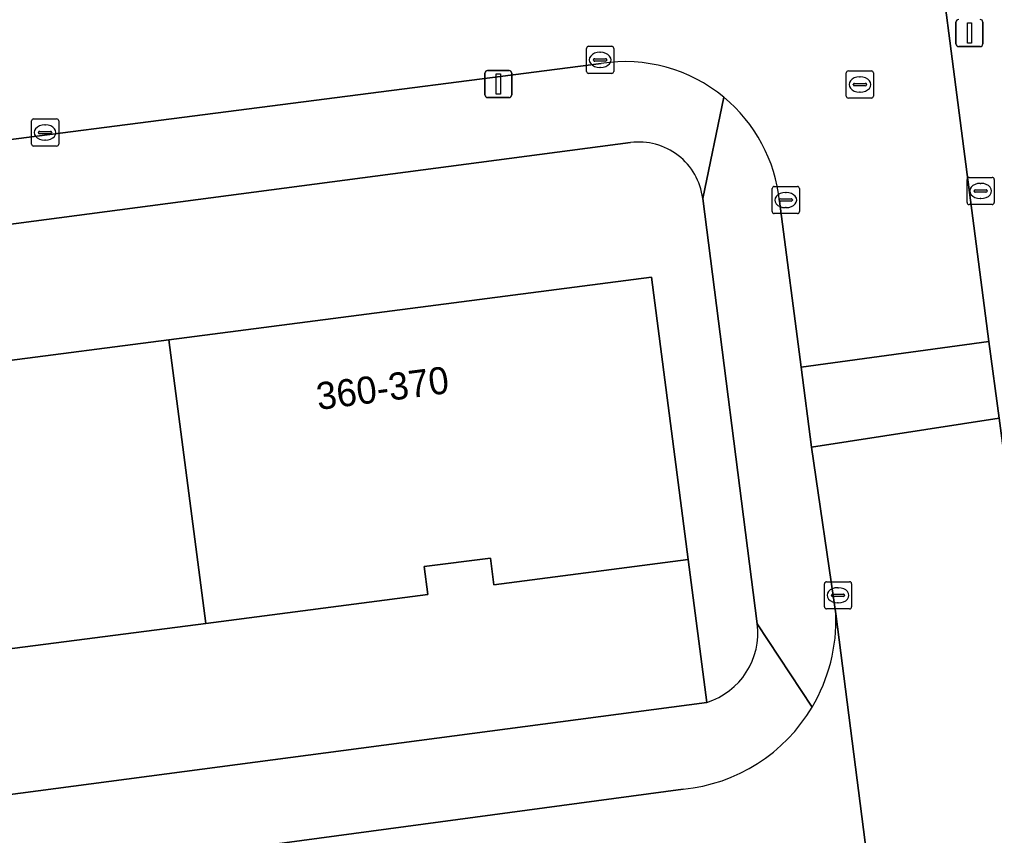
# Model space of a CAD drawing. Extents: x 161084 to 161928, y 385354 to 386522.
# Drawn here: x 161275.05 to 161310.98, y 385537.96 to 385568.02 of the extents above; entities that cross this region are included whole.
import ezdxf

# ---------------------------------------------------------------- set-up
doc = ezdxf.new("R2010")
doc.units = 0
for name, color, linetype in [('IMGEO_Groenvoorziening', 7, 'Continuous'), ('IMGEO_Kolk', 7, 'Continuous'), ('IMGEO_Lichtmast', 7, 'Continuous'), ('IMGEO_Pand', 7, 'Continuous'), ('IMGEO_Pand_nummerreeks', 7, 'Continuous'), ('IMGEO_Rijbaan_lokaal_open', 7, 'Continuous'), ('IMGEO_Rioolput', 7, 'Continuous'), ('IMGEO_Voetpad_open', 7, 'Continuous')]:
    doc.layers.add(name, color=color, linetype=linetype)

msp = doc.modelspace()

# ---------------------------------------------------------------- linework, layer by layer
at = {"layer": 'IMGEO_Groenvoorziening'}
for points in [[(161297.57, 385563.486), (161240.171, 385555.923)], [(161302.241, 385545.76), (161300.232, 385561.433)], [(161244.084, 385551.492), (161261.782, 385553.789), (161280.559, 385556.226), (161298.345, 385558.535), (161299.696, 385548.127), (161300.38, 385542.861)]]:
    msp.add_lwpolyline(points, dxfattribs=at)
for centre, radius, start, end in [((161297.877, 385561.132), 2.374, 7.2765, 97.4429), ((161299.579, 385545.422), 2.683, 287.3604, 7.2431)]:
    msp.add_arc(centre, radius, start, end, dxfattribs=at)
at = {"layer": 'IMGEO_Kolk'}
for p, q in [((161295.95, 385566.108), (161295.95, 385566.96)), ((161296.025, 385567.034), (161296.877, 385567.034)), ((161296.951, 385566.96), (161296.951, 385566.108)), ((161296.209, 385566.528), (161296.209, 385566.54)), ((161296.647, 385566.491), (161296.249, 385566.491)), ((161296.252, 385566.577), (161296.65, 385566.577)), ((161296.438, 385566.814), (161296.463, 385566.814)), ((161296.693, 385566.54), (161296.693, 385566.528)), ((161296.461, 385566.254), (161296.436, 385566.254)), ((161296.877, 385566.034), (161296.025, 385566.034)), ((161275.57, 385564.358), (161276.422, 385564.358)), ((161275.495, 385563.432), (161275.495, 385564.284)), ((161275.983, 385564.138), (161276.008, 385564.138)), ((161276.496, 385564.284), (161276.496, 385563.432)), ((161275.754, 385563.852), (161275.754, 385563.864)), ((161276.192, 385563.815), (161275.794, 385563.815)), ((161275.797, 385563.901), (161276.195, 385563.901)), ((161276.238, 385563.864), (161276.238, 385563.852)), ((161276.422, 385563.358), (161275.57, 385563.358)), ((161276.006, 385563.578), (161275.981, 385563.578)), ((161310.045, 385562.206), (161310.897, 385562.206)), ((161302.866, 385561.87), (161303.718, 385561.87)), ((161309.97, 385561.28), (161309.97, 385562.132)), ((161310.458, 385561.986), (161310.483, 385561.986)), ((161310.971, 385562.132), (161310.971, 385561.28)), ((161302.791, 385560.944), (161302.791, 385561.796)), ((161303.279, 385561.65), (161303.304, 385561.65)), ((161303.792, 385561.796), (161303.792, 385560.944)), ((161310.229, 385561.7), (161310.229, 385561.712)), ((161310.667, 385561.663), (161310.269, 385561.663)), ((161310.272, 385561.749), (161310.67, 385561.749)), ((161310.713, 385561.712), (161310.713, 385561.7)), ((161303.05, 385561.364), (161303.05, 385561.376)), ((161303.488, 385561.327), (161303.09, 385561.327)), ((161303.093, 385561.413), (161303.491, 385561.413)), ((161303.302, 385561.09), (161303.277, 385561.09)), ((161303.534, 385561.376), (161303.534, 385561.364)), ((161310.897, 385561.206), (161310.045, 385561.206)), ((161310.481, 385561.426), (161310.456, 385561.426)), ((161303.718, 385560.87), (161302.866, 385560.87)), ((161304.716, 385546.381), (161304.716, 385547.233)), ((161304.791, 385547.307), (161305.643, 385547.307)), ((161305.204, 385547.087), (161305.229, 385547.087)), ((161305.717, 385547.233), (161305.717, 385546.381)), ((161304.975, 385546.801), (161304.975, 385546.813)), ((161305.413, 385546.764), (161305.015, 385546.764)), ((161305.018, 385546.85), (161305.416, 385546.85)), ((161305.459, 385546.813), (161305.459, 385546.801)), ((161305.227, 385546.527), (161305.202, 385546.527)), ((161305.643, 385546.307), (161304.791, 385546.307))]:
    msp.add_line(p, q, dxfattribs=at)
for points in [[(161295.95, 385566.108), (161295.95, 385566.96)], [(161296.025, 385567.034), (161296.877, 385567.034)], [(161296.951, 385566.96), (161296.951, 385566.108)], [(161296.877, 385566.034), (161296.025, 385566.034)], [(161275.57, 385564.358), (161276.422, 385564.358)], [(161275.495, 385563.432), (161275.495, 385564.284)], [(161276.496, 385564.284), (161276.496, 385563.432)], [(161276.422, 385563.358), (161275.57, 385563.358)], [(161310.045, 385562.206), (161310.897, 385562.206)], [(161302.866, 385561.87), (161303.718, 385561.87)], [(161309.97, 385561.28), (161309.97, 385562.132)], [(161310.971, 385562.132), (161310.971, 385561.28)], [(161302.791, 385560.944), (161302.791, 385561.796)], [(161303.792, 385561.796), (161303.792, 385560.944)], [(161310.897, 385561.206), (161310.045, 385561.206)], [(161303.718, 385560.87), (161302.866, 385560.87)], [(161304.716, 385546.381), (161304.716, 385547.233)], [(161304.791, 385547.307), (161305.643, 385547.307)], [(161305.717, 385547.233), (161305.717, 385546.381)], [(161305.643, 385546.307), (161304.791, 385546.307)]]:
    msp.add_lwpolyline(points, dxfattribs=at)
for centre, radius, start, end in [((161296.027, 385566.958), 0.0765, 91.552, 178.448), ((161296.027, 385566.958), 0.0765, 91.552, 178.448), ((161296.875, 385566.958), 0.0765, 1.552, 88.448), ((161296.875, 385566.958), 0.0765, 1.552, 88.448), ((161296.249, 385566.537), 0.0403, 85.8775, 175.7526), ((161296.246, 385566.527), 0.0366, 178.938, 274.7102), ((161296.65, 385566.534), 0.043, 264.8664, 352.4533), ((161296.654, 385566.539), 0.0386, 1.7309, 96.639), ((161296.027, 385566.11), 0.0765, 181.552, 268.448), ((161296.027, 385566.11), 0.0765, 181.552, 268.448), ((161296.875, 385566.11), 0.0765, 271.552, 358.448), ((161296.875, 385566.11), 0.0765, 271.552, 358.448), ((161275.572, 385564.282), 0.0765, 91.552, 178.448), ((161275.572, 385564.282), 0.0765, 91.552, 178.448), ((161276.42, 385564.282), 0.0765, 1.552, 88.448), ((161276.42, 385564.282), 0.0765, 1.552, 88.448), ((161275.794, 385563.861), 0.0403, 85.8775, 175.7526), ((161275.791, 385563.851), 0.0366, 178.938, 274.7102), ((161276.195, 385563.858), 0.043, 264.8664, 352.4533), ((161276.199, 385563.863), 0.0386, 1.7309, 96.639), ((161275.572, 385563.434), 0.0765, 181.552, 268.448), ((161275.572, 385563.434), 0.0765, 181.552, 268.448), ((161276.42, 385563.434), 0.0765, 271.552, 358.448), ((161276.42, 385563.434), 0.0765, 271.552, 358.448), ((161310.047, 385562.13), 0.0765, 91.552, 178.448), ((161310.047, 385562.13), 0.0765, 91.552, 178.448), ((161310.895, 385562.13), 0.0765, 1.552, 88.448), ((161310.895, 385562.13), 0.0765, 1.552, 88.448), ((161302.868, 385561.794), 0.0765, 91.552, 178.448), ((161302.868, 385561.794), 0.0765, 91.552, 178.448), ((161303.716, 385561.794), 0.0765, 1.552, 88.448), ((161303.716, 385561.794), 0.0765, 1.552, 88.448), ((161310.269, 385561.709), 0.0403, 85.8775, 175.7526), ((161310.266, 385561.699), 0.0366, 178.938, 274.7102), ((161310.67, 385561.706), 0.043, 264.8664, 352.4533), ((161310.674, 385561.711), 0.0386, 1.7309, 96.639), ((161303.09, 385561.373), 0.0403, 85.8775, 175.7526), ((161303.087, 385561.363), 0.0366, 178.938, 274.7102), ((161303.491, 385561.37), 0.043, 264.8664, 352.4533), ((161303.495, 385561.375), 0.0386, 1.7309, 96.639), ((161310.047, 385561.282), 0.0765, 181.552, 268.448), ((161310.047, 385561.282), 0.0765, 181.552, 268.448), ((161310.895, 385561.282), 0.0765, 271.552, 358.448), ((161310.895, 385561.282), 0.0765, 271.552, 358.448), ((161302.868, 385560.946), 0.0765, 181.552, 268.448), ((161302.868, 385560.946), 0.0765, 181.552, 268.448), ((161303.716, 385560.946), 0.0765, 271.552, 358.448), ((161303.716, 385560.946), 0.0765, 271.552, 358.448), ((161304.793, 385547.231), 0.0765, 91.552, 178.448), ((161304.793, 385547.231), 0.0765, 91.552, 178.448), ((161305.641, 385547.231), 0.0765, 1.552, 88.448), ((161305.641, 385547.231), 0.0765, 1.552, 88.448), ((161305.015, 385546.81), 0.0403, 85.8775, 175.7526), ((161305.012, 385546.8), 0.0366, 178.938, 274.7102), ((161305.416, 385546.807), 0.043, 264.8664, 352.4533), ((161305.42, 385546.812), 0.0386, 1.7309, 96.639), ((161304.793, 385546.383), 0.0765, 181.552, 268.448), ((161304.793, 385546.383), 0.0765, 181.552, 268.448), ((161305.641, 385546.383), 0.0765, 271.552, 358.448), ((161305.641, 385546.383), 0.0765, 271.552, 358.448)]:
    msp.add_arc(centre, radius, start, end, dxfattribs=at)
for centre, major_axis, ratio, start_param, end_param in [((161296.437, 385566.534), (-0.387, 0.002), 0.722429, 4.712389, 7.853982), ((161296.462, 385566.534), (-0.39, 0.002), 0.717154, 1.570796, 4.712389), ((161275.982, 385563.858), (-0.387, 0.002), 0.722429, 4.712389, 7.853982), ((161276.007, 385563.858), (-0.39, 0.002), 0.717154, 1.570796, 4.712389), ((161310.457, 385561.706), (-0.387, 0.002), 0.722429, 4.712389, 7.853982), ((161310.482, 385561.706), (-0.39, 0.002), 0.717154, 1.570796, 4.712389), ((161303.278, 385561.37), (-0.387, 0.002), 0.722429, 4.712389, 7.853982), ((161303.303, 385561.37), (-0.39, 0.002), 0.717154, 1.570796, 4.712389), ((161305.203, 385546.807), (-0.387, 0.002), 0.722429, 4.712389, 7.853982), ((161305.228, 385546.807), (-0.39, 0.002), 0.717154, 1.570796, 4.712389)]:
    msp.add_ellipse(centre, major_axis=major_axis, ratio=ratio, start_param=start_param, end_param=end_param, dxfattribs=at)
at = {"layer": 'IMGEO_Lichtmast'}
for p, q in [((161309.563, 385567.123), (161309.563, 385567.923)), ((161309.563, 385567.923), (161309.563, 385567.123)), ((161310.553, 385567.923), (161310.553, 385567.123)), ((161310.553, 385567.123), (161310.553, 385567.923)), ((161310.453, 385567.023), (161309.663, 385567.023)), ((161309.663, 385567.023), (161310.453, 385567.023)), ((161292.303, 385566.144), (161293.093, 385566.144)), ((161293.093, 385566.144), (161292.303, 385566.144)), ((161292.203, 385565.244), (161292.203, 385566.044)), ((161292.203, 385566.044), (161292.203, 385565.244)), ((161293.193, 385566.044), (161293.193, 385565.244)), ((161293.193, 385565.244), (161293.193, 385566.044)), ((161293.093, 385565.144), (161292.303, 385565.144)), ((161292.303, 385565.144), (161293.093, 385565.144))]:
    msp.add_line(p, q, dxfattribs=at)
for points in [[(161309.983, 385567.898), (161310.133, 385567.898), (161310.133, 385567.148), (161309.983, 385567.148), (161309.983, 385567.898)], [(161292.623, 385566.019), (161292.773, 385566.019), (161292.773, 385565.269), (161292.623, 385565.269), (161292.623, 385566.019)]]:
    msp.add_lwpolyline(points, dxfattribs=at)
for centre, start, end in [((161309.663, 385567.923), 90, 180), ((161309.663, 385567.923), 90, 180), ((161310.453, 385567.923), 0, 90), ((161310.453, 385567.923), 360, 90), ((161309.663, 385567.123), 180, 270), ((161309.663, 385567.123), 180, 270), ((161310.453, 385567.123), 270, 0), ((161310.453, 385567.123), 270, 0), ((161292.303, 385566.044), 90, 180), ((161292.303, 385566.044), 90, 180), ((161293.093, 385566.044), 0, 90), ((161293.093, 385566.044), 360, 90), ((161292.303, 385565.244), 180, 270), ((161292.303, 385565.244), 180, 270), ((161293.093, 385565.244), 270, 0), ((161293.093, 385565.244), 270, 0)]:
    msp.add_arc(centre, 0.1, start, end, dxfattribs=at)
at = {"layer": 'IMGEO_Pand'}
for points in [[(161290.104, 385546.835), (161289.97, 385547.864), (161292.41, 385548.181), (161292.538, 385547.198), (161299.696, 385548.127), (161298.345, 385558.535), (161280.559, 385556.226), (161281.916, 385545.773)], [(161261.782, 385553.789), (161263.127, 385543.431), (161271.296, 385544.491), (161271.17, 385545.458), (161273.59, 385545.772), (161273.728, 385544.71), (161281.916, 385545.773), (161280.559, 385556.226)]]:
    msp.add_lwpolyline(points, close=True, dxfattribs=at)
at = {"layer": 'IMGEO_Rijbaan_lokaal_open'}
for points in [[(161303.055, 385561.329), (161303.862, 385555.212), (161310.772, 385556.154), (161304.409, 385605.205)], [(161246.111, 385559.915), (161296.49, 385566.403)], [(161307.231, 385529.753), (161305.135, 385546.126)], [(161299.507, 385539.662), (161275.233, 385536.402)]]:
    msp.add_lwpolyline(points, dxfattribs=at)
for points in [[(161310.772, 385556.154), (161303.862, 385555.212), (161304.242, 385552.261), (161311.153, 385553.336)], [(161313.019, 385539.216), (161312.358, 385544.329), (161311.153, 385553.336), (161304.242, 385552.261), (161305.135, 385546.126), (161307.231, 385529.753), (161310.993, 385501.436), (161317.934, 385502.34), (161314.499, 385528.244)]]:
    msp.add_lwpolyline(points, close=True, dxfattribs=at)
for centre, radius, start, end in [((161297.367, 385560.752), 5.719, 50.4268, 98.8207), ((161297.361, 385560.751), 5.723, 5.7961, 50.3907), ((161298.891, 385545.881), 6.248, 329.2983, 2.2449), ((161298.893, 385545.877), 6.245, 275.6445, 329.3291)]:
    msp.add_arc(centre, radius, start, end, dxfattribs=at)
at = {"layer": 'IMGEO_Rioolput'}
for p, q in [((161305.596, 385566.127), (161306.448, 385566.127)), ((161305.521, 385565.201), (161305.521, 385566.053)), ((161306.009, 385565.907), (161306.034, 385565.907)), ((161306.522, 385566.053), (161306.522, 385565.201)), ((161305.78, 385565.621), (161305.78, 385565.633)), ((161306.218, 385565.584), (161305.82, 385565.584)), ((161305.823, 385565.67), (161306.221, 385565.67)), ((161306.264, 385565.633), (161306.264, 385565.621)), ((161306.448, 385565.127), (161305.596, 385565.127)), ((161306.032, 385565.347), (161306.007, 385565.347))]:
    msp.add_line(p, q, dxfattribs=at)
for points in [[(161305.596, 385566.127), (161306.448, 385566.127)], [(161305.521, 385565.201), (161305.521, 385566.053)], [(161306.522, 385566.053), (161306.522, 385565.201)], [(161306.448, 385565.127), (161305.596, 385565.127)]]:
    msp.add_lwpolyline(points, dxfattribs=at)
for centre, radius, start, end in [((161305.598, 385566.051), 0.0765, 91.552, 178.448), ((161305.598, 385566.051), 0.0765, 91.552, 178.448), ((161306.446, 385566.051), 0.0765, 1.552, 88.448), ((161306.446, 385566.051), 0.0765, 1.552, 88.448), ((161305.82, 385565.63), 0.0403, 85.8775, 175.7526), ((161305.817, 385565.62), 0.0366, 178.938, 274.7102), ((161306.221, 385565.627), 0.043, 264.8664, 352.4533), ((161306.225, 385565.632), 0.0386, 1.7309, 96.639), ((161305.598, 385565.203), 0.0765, 181.552, 268.448), ((161305.598, 385565.203), 0.0765, 181.552, 268.448), ((161306.446, 385565.203), 0.0765, 271.552, 358.448), ((161306.446, 385565.203), 0.0765, 271.552, 358.448)]:
    msp.add_arc(centre, radius, start, end, dxfattribs=at)
for centre, major_axis, ratio, start_param, end_param in [((161306.008, 385565.627), (-0.387, 0.002), 0.722429, 4.712389, 7.853982), ((161306.033, 385565.627), (-0.39, 0.002), 0.717154, 1.570796, 4.712389)]:
    msp.add_ellipse(centre, major_axis=major_axis, ratio=ratio, start_param=start_param, end_param=end_param, dxfattribs=at)
at = {"layer": 'IMGEO_Voetpad_open'}
for points in [[(161306.439, 385613.522), (161303.356, 385613.053), (161304.013, 385608.041), (161304.409, 385605.205), (161310.772, 385556.154), (161311.153, 385553.336), (161312.358, 385544.329), (161315.528, 385544.812), (161313.613, 385559.249), (161313.598, 385559.298), (161312.559, 385567.353), (161312.203, 385570.057)], [(161299.696, 385548.127), (161292.538, 385547.198), (161292.41, 385548.181), (161289.97, 385547.864), (161290.104, 385546.835), (161281.916, 385545.773), (161273.728, 385544.71), (161273.59, 385545.772), (161271.17, 385545.458), (161271.296, 385544.491), (161263.127, 385543.431), (161254.957, 385542.37), (161254.837, 385543.295), (161252.37, 385542.975), (161252.503, 385541.951), (161249.742, 385541.592), (161250.436, 385536.264), (161300.38, 385542.861)]]:
    msp.add_lwpolyline(points, close=True, dxfattribs=at)
for points in [[(161296.49, 385566.403), (161246.111, 385559.915)], [(161301.01, 385565.16), (161300.232, 385561.433), (161302.241, 385545.76), (161304.264, 385542.691)], [(161300.232, 385561.433), (161301.01, 385565.16)], [(161240.171, 385555.923), (161297.57, 385563.486)], [(161305.135, 385546.126), (161304.242, 385552.261), (161303.862, 385555.212), (161303.055, 385561.329)], [(161304.264, 385542.691), (161302.241, 385545.76)], [(161300.38, 385542.861), (161250.436, 385536.264), (161246.136, 385535.696), (161242.881, 385535.266)], [(161243.736, 385532.239), (161259.499, 385534.321), (161259.544, 385534.331), (161275.178, 385536.4), (161275.233, 385536.402), (161299.507, 385539.662)]]:
    msp.add_lwpolyline(points, dxfattribs=at)
for centre, radius, start, end in [((161297.367, 385560.752), 5.719, 50.4268, 98.8207), ((161297.361, 385560.751), 5.723, 5.7961, 50.3907), ((161297.877, 385561.132), 2.374, 7.2765, 97.4429), ((161298.891, 385545.881), 6.248, 329.2983, 2.2449), ((161299.579, 385545.422), 2.683, 287.3604, 7.2431), ((161298.893, 385545.877), 6.245, 275.6445, 329.3291)]:
    msp.add_arc(centre, radius, start, end, dxfattribs=at)

# ---------------------------------------------------------------- texts
at = {"layer": 'IMGEO_Pand_nummerreeks'}
msp.add_text('360-370', height=1, rotation=7.3956, dxfattribs=at).set_placement((161286.06, 385553.633))

doc.saveas('drawing.dxf')
